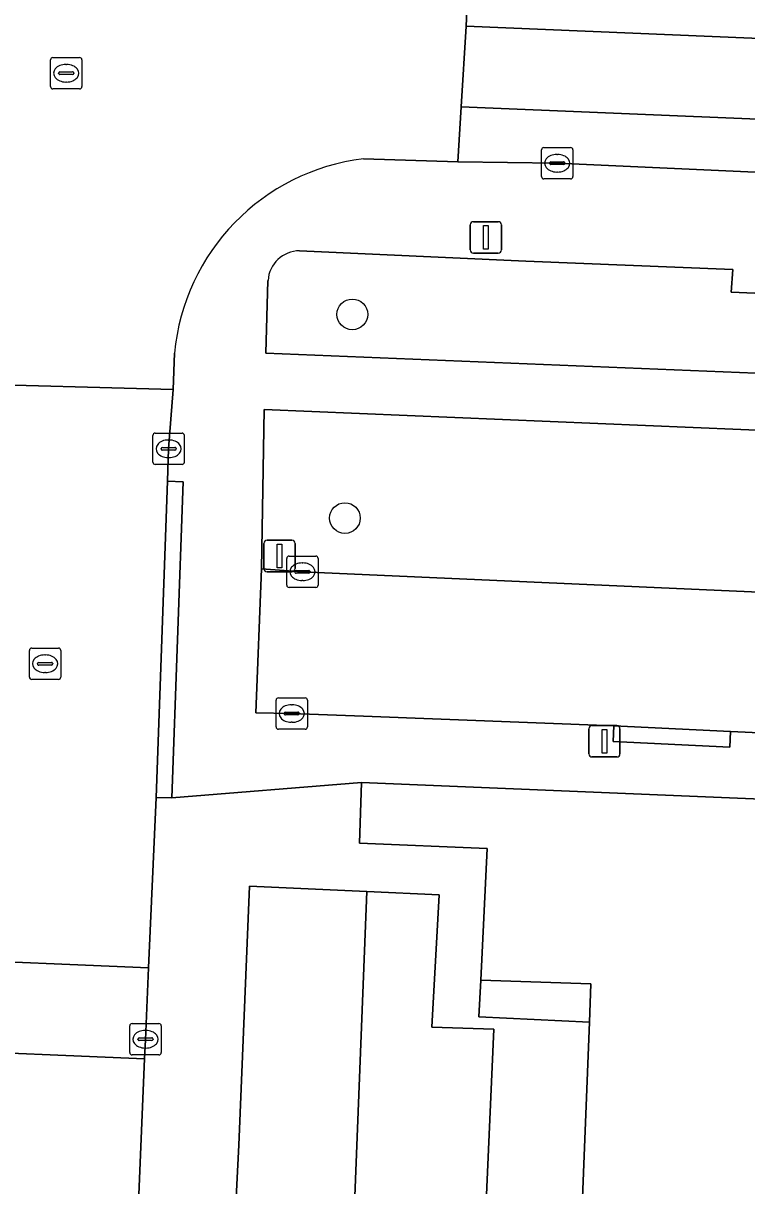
# Model space of a CAD drawing. Extents: x 160077 to 160948, y 386481 to 387498.
# Drawn here: x 160734.61 to 160757.65, y 386845.16 to 386882.21 of the extents above; entities that cross this region are included whole.
import ezdxf

# ---------------------------------------------------------------- set-up
doc = ezdxf.new("R2010")
doc.units = 0
for name, color, linetype in [('IMGEO_Boom', 7, 'Continuous'), ('IMGEO_Erf', 7, 'Continuous'), ('IMGEO_Groenvoorziening', 7, 'Continuous'), ('IMGEO_Kolk', 7, 'Continuous'), ('IMGEO_Lichtmast', 7, 'Continuous'), ('IMGEO_Pand', 7, 'Continuous'), ('IMGEO_Rijbaan_lokaal_gesloten', 7, 'Continuous'), ('IMGEO_Rijbaan_lokaal_open', 7, 'Continuous'), ('IMGEO_Rioolput', 7, 'Continuous'), ('IMGEO_Verkeersbordpaal', 7, 'Continuous'), ('IMGEO_Voetpad_open', 7, 'Continuous')]:
    doc.layers.add(name, color=color, linetype=linetype)

msp = doc.modelspace()

# ---------------------------------------------------------------- linework, layer by layer
at = {"layer": 'IMGEO_Boom'}
for centre in [(160745.088, 386872.929), (160744.852, 386866.438)]:
    msp.add_circle(centre, 0.489, dxfattribs=at)
at = {"layer": 'IMGEO_Erf'}
msp.add_lwpolyline([(160749.118, 386850.546), (160752.638, 386850.372), (160752.686, 386851.593), (160749.175, 386851.713)], close=True, dxfattribs=at)
at = {"layer": 'IMGEO_Groenvoorziening'}
for points in [[(160757.155, 386873.641), (160757.204, 386874.354), (160750.612, 386874.63), (160743.407, 386874.955)], [(160742.402, 386874.007), (160742.333, 386871.698), (160765.736, 386870.733), (160765.868, 386873.997), (160762.954, 386874.131), (160762.897, 386873.397), (160757.155, 386873.641)], [(160769.603, 386868.752), (160742.284, 386869.893), (160742.195, 386864.821), (160743.491, 386864.727), (160757.804, 386864.091), (160759.592, 386864.06)], [(160742.85, 386834.376), (160744.755, 386834.309), (160745.548, 386854.542), (160741.81, 386854.713), (160741.474, 386846.451), (160740.969, 386836.412)]]:
    msp.add_lwpolyline(points, dxfattribs=at)
msp.add_lwpolyline([(160744.755, 386834.309), (160748.737, 386834.169), (160749.317, 386843.921), (160749.596, 386850.147), (160747.622, 386850.215), (160747.848, 386854.436), (160745.548, 386854.542)], close=True, dxfattribs=at)
msp.add_arc((160743.408, 386873.948), 1.007, 90.0361, 176.6204, dxfattribs=at)
at = {"layer": 'IMGEO_Kolk'}
for p, q in [((160735.477, 386880.187), (160735.477, 386881.039)), ((160735.552, 386881.113), (160736.404, 386881.113)), ((160736.478, 386881.039), (160736.478, 386880.187)), ((160735.736, 386880.607), (160735.736, 386880.619)), ((160736.174, 386880.57), (160735.776, 386880.57)), ((160735.779, 386880.656), (160736.177, 386880.656)), ((160735.965, 386880.893), (160735.99, 386880.893)), ((160736.22, 386880.619), (160736.22, 386880.607)), ((160735.988, 386880.333), (160735.963, 386880.333)), ((160736.404, 386880.113), (160735.552, 386880.113)), ((160751.112, 386877.319), (160751.112, 386878.171)), ((160751.187, 386878.245), (160752.039, 386878.245)), ((160751.6, 386878.025), (160751.625, 386878.025)), ((160752.113, 386878.171), (160752.113, 386877.319)), ((160751.371, 386877.739), (160751.371, 386877.751)), ((160751.809, 386877.702), (160751.411, 386877.702)), ((160751.414, 386877.788), (160751.812, 386877.788)), ((160751.855, 386877.751), (160751.855, 386877.739)), ((160752.039, 386877.245), (160751.187, 386877.245)), ((160751.623, 386877.465), (160751.598, 386877.465)), ((160738.812, 386869.146), (160739.664, 386869.146)), ((160738.737, 386868.22), (160738.737, 386869.072)), ((160739.225, 386868.926), (160739.25, 386868.926)), ((160739.738, 386869.072), (160739.738, 386868.22)), ((160738.996, 386868.64), (160738.996, 386868.652)), ((160739.434, 386868.603), (160739.036, 386868.603)), ((160739.039, 386868.689), (160739.437, 386868.689)), ((160739.248, 386868.366), (160739.223, 386868.366)), ((160739.48, 386868.652), (160739.48, 386868.64)), ((160739.664, 386868.146), (160738.812, 386868.146)), ((160742.998, 386864.302), (160742.998, 386865.154)), ((160743.073, 386865.228), (160743.925, 386865.228)), ((160743.486, 386865.008), (160743.511, 386865.008)), ((160743.999, 386865.154), (160743.999, 386864.302)), ((160743.257, 386864.722), (160743.257, 386864.734)), ((160743.695, 386864.685), (160743.297, 386864.685)), ((160743.3, 386864.771), (160743.698, 386864.771)), ((160743.741, 386864.734), (160743.741, 386864.722)), ((160743.509, 386864.448), (160743.484, 386864.448)), ((160743.925, 386864.228), (160743.073, 386864.228)), ((160742.658, 386859.784), (160742.658, 386860.636)), ((160742.733, 386860.71), (160743.585, 386860.71)), ((160743.659, 386860.636), (160743.659, 386859.784)), ((160742.917, 386860.204), (160742.917, 386860.216)), ((160742.96, 386860.253), (160743.358, 386860.253)), ((160743.146, 386860.49), (160743.171, 386860.49)), ((160743.401, 386860.216), (160743.401, 386860.204)), ((160743.355, 386860.167), (160742.957, 386860.167)), ((160743.169, 386859.93), (160743.144, 386859.93)), ((160743.585, 386859.71), (160742.733, 386859.71)), ((160738.001, 386849.405), (160738.001, 386850.257)), ((160738.076, 386850.331), (160738.928, 386850.331)), ((160739.002, 386850.257), (160739.002, 386849.405)), ((160738.26, 386849.825), (160738.26, 386849.837)), ((160738.303, 386849.874), (160738.701, 386849.874)), ((160738.489, 386850.111), (160738.514, 386850.111)), ((160738.744, 386849.837), (160738.744, 386849.825)), ((160738.698, 386849.788), (160738.3, 386849.788)), ((160738.512, 386849.551), (160738.487, 386849.551)), ((160738.928, 386849.331), (160738.076, 386849.331))]:
    msp.add_line(p, q, dxfattribs=at)
for points in [[(160735.477, 386880.187), (160735.477, 386881.039)], [(160735.552, 386881.113), (160736.404, 386881.113)], [(160736.478, 386881.039), (160736.478, 386880.187)], [(160736.404, 386880.113), (160735.552, 386880.113)], [(160751.112, 386877.319), (160751.112, 386878.171)], [(160751.187, 386878.245), (160752.039, 386878.245)], [(160752.113, 386878.171), (160752.113, 386877.319)], [(160752.039, 386877.245), (160751.187, 386877.245)], [(160738.812, 386869.146), (160739.664, 386869.146)], [(160738.737, 386868.22), (160738.737, 386869.072)], [(160739.738, 386869.072), (160739.738, 386868.22)], [(160739.664, 386868.146), (160738.812, 386868.146)], [(160742.998, 386864.302), (160742.998, 386865.154)], [(160743.073, 386865.228), (160743.925, 386865.228)], [(160743.999, 386865.154), (160743.999, 386864.302)], [(160743.925, 386864.228), (160743.073, 386864.228)], [(160742.658, 386859.784), (160742.658, 386860.636)], [(160742.733, 386860.71), (160743.585, 386860.71)], [(160743.659, 386860.636), (160743.659, 386859.784)], [(160743.585, 386859.71), (160742.733, 386859.71)], [(160738.001, 386849.405), (160738.001, 386850.257)], [(160738.076, 386850.331), (160738.928, 386850.331)], [(160739.002, 386850.257), (160739.002, 386849.405)], [(160738.928, 386849.331), (160738.076, 386849.331)]]:
    msp.add_lwpolyline(points, dxfattribs=at)
for centre, radius, start, end in [((160735.554, 386881.037), 0.0765, 91.552, 178.448), ((160735.554, 386881.037), 0.0765, 91.552, 178.448), ((160736.402, 386881.037), 0.0765, 1.552, 88.448), ((160736.402, 386881.037), 0.0765, 1.552, 88.448), ((160735.776, 386880.616), 0.0403, 85.8775, 175.7526), ((160735.773, 386880.606), 0.0366, 178.938, 274.7102), ((160736.177, 386880.613), 0.043, 264.8664, 352.4533), ((160736.181, 386880.618), 0.0386, 1.7309, 96.639), ((160735.554, 386880.189), 0.0765, 181.552, 268.448), ((160735.554, 386880.189), 0.0765, 181.552, 268.448), ((160736.402, 386880.189), 0.0765, 271.552, 358.448), ((160736.402, 386880.189), 0.0765, 271.552, 358.448), ((160751.189, 386878.169), 0.0765, 91.552, 178.448), ((160751.189, 386878.169), 0.0765, 91.552, 178.448), ((160752.037, 386878.169), 0.0765, 1.552, 88.448), ((160752.037, 386878.169), 0.0765, 1.552, 88.448), ((160751.411, 386877.748), 0.0403, 85.8775, 175.7526), ((160751.408, 386877.738), 0.0366, 178.938, 274.7102), ((160751.812, 386877.745), 0.043, 264.8664, 352.4533), ((160751.816, 386877.75), 0.0386, 1.7309, 96.639), ((160751.189, 386877.321), 0.0765, 181.552, 268.448), ((160751.189, 386877.321), 0.0765, 181.552, 268.448), ((160752.037, 386877.321), 0.0765, 271.552, 358.448), ((160752.037, 386877.321), 0.0765, 271.552, 358.448), ((160738.814, 386869.07), 0.0765, 91.552, 178.448), ((160738.814, 386869.07), 0.0765, 91.552, 178.448), ((160739.662, 386869.07), 0.0765, 1.552, 88.448), ((160739.662, 386869.07), 0.0765, 1.552, 88.448), ((160739.036, 386868.649), 0.0403, 85.8775, 175.7526), ((160739.033, 386868.639), 0.0366, 178.938, 274.7102), ((160739.437, 386868.646), 0.043, 264.8664, 352.4533), ((160739.441, 386868.651), 0.0386, 1.7309, 96.639), ((160738.814, 386868.222), 0.0765, 181.552, 268.448), ((160738.814, 386868.222), 0.0765, 181.552, 268.448), ((160739.662, 386868.222), 0.0765, 271.552, 358.448), ((160739.662, 386868.222), 0.0765, 271.552, 358.448), ((160743.075, 386865.152), 0.0765, 91.552, 178.448), ((160743.075, 386865.152), 0.0765, 91.552, 178.448), ((160743.923, 386865.152), 0.0765, 1.552, 88.448), ((160743.923, 386865.152), 0.0765, 1.552, 88.448), ((160743.297, 386864.731), 0.0403, 85.8775, 175.7526), ((160743.294, 386864.721), 0.0366, 178.938, 274.7102), ((160743.698, 386864.728), 0.043, 264.8664, 352.4533), ((160743.702, 386864.733), 0.0386, 1.7309, 96.639), ((160743.075, 386864.304), 0.0765, 181.552, 268.448), ((160743.075, 386864.304), 0.0765, 181.552, 268.448), ((160743.923, 386864.304), 0.0765, 271.552, 358.448), ((160743.923, 386864.304), 0.0765, 271.552, 358.448), ((160742.735, 386860.634), 0.0765, 91.552, 178.448), ((160742.735, 386860.634), 0.0765, 91.552, 178.448), ((160743.583, 386860.634), 0.0765, 1.552, 88.448), ((160743.583, 386860.634), 0.0765, 1.552, 88.448), ((160742.957, 386860.213), 0.0403, 85.8775, 175.7526), ((160742.954, 386860.203), 0.0366, 178.938, 274.7102), ((160743.358, 386860.21), 0.043, 264.8664, 352.4533), ((160743.362, 386860.215), 0.0386, 1.7309, 96.639), ((160742.735, 386859.786), 0.0765, 181.552, 268.448), ((160742.735, 386859.786), 0.0765, 181.552, 268.448), ((160743.583, 386859.786), 0.0765, 271.552, 358.448), ((160743.583, 386859.786), 0.0765, 271.552, 358.448), ((160738.078, 386850.255), 0.0765, 91.552, 178.448), ((160738.078, 386850.255), 0.0765, 91.552, 178.448), ((160738.926, 386850.255), 0.0765, 1.552, 88.448), ((160738.926, 386850.255), 0.0765, 1.552, 88.448), ((160738.3, 386849.834), 0.0403, 85.8775, 175.7526), ((160738.297, 386849.824), 0.0366, 178.938, 274.7102), ((160738.701, 386849.831), 0.043, 264.8664, 352.4533), ((160738.705, 386849.836), 0.0386, 1.7309, 96.639), ((160738.078, 386849.407), 0.0765, 181.552, 268.448), ((160738.078, 386849.407), 0.0765, 181.552, 268.448), ((160738.926, 386849.407), 0.0765, 271.552, 358.448), ((160738.926, 386849.407), 0.0765, 271.552, 358.448)]:
    msp.add_arc(centre, radius, start, end, dxfattribs=at)
for centre, major_axis, ratio, start_param, end_param in [((160735.964, 386880.613), (-0.387, 0.002), 0.722429, 4.712389, 7.853982), ((160735.989, 386880.613), (-0.39, 0.002), 0.717154, 1.570796, 4.712389), ((160751.599, 386877.745), (-0.387, 0.002), 0.722429, 4.712389, 7.853982), ((160751.624, 386877.745), (-0.39, 0.002), 0.717154, 1.570796, 4.712389), ((160739.224, 386868.646), (-0.387, 0.002), 0.722429, 4.712389, 7.853982), ((160739.249, 386868.646), (-0.39, 0.002), 0.717154, 1.570796, 4.712389), ((160743.485, 386864.728), (-0.387, 0.002), 0.722429, 4.712389, 7.853982), ((160743.51, 386864.728), (-0.39, 0.002), 0.717154, 1.570796, 4.712389), ((160743.145, 386860.21), (-0.387, 0.002), 0.722429, 4.712389, 7.853982), ((160743.17, 386860.21), (-0.39, 0.002), 0.717154, 1.570796, 4.712389), ((160738.488, 386849.831), (-0.387, 0.002), 0.722429, 4.712389, 7.853982), ((160738.513, 386849.831), (-0.39, 0.002), 0.717154, 1.570796, 4.712389)]:
    msp.add_ellipse(centre, major_axis=major_axis, ratio=ratio, start_param=start_param, end_param=end_param, dxfattribs=at)
at = {"layer": 'IMGEO_Lichtmast'}
for p, q in [((160748.845, 386874.982), (160748.845, 386875.782)), ((160748.845, 386875.782), (160748.845, 386874.982)), ((160748.945, 386875.882), (160749.735, 386875.882)), ((160749.735, 386875.882), (160748.945, 386875.882)), ((160749.835, 386875.782), (160749.835, 386874.982)), ((160749.835, 386874.982), (160749.835, 386875.782)), ((160749.735, 386874.882), (160748.945, 386874.882)), ((160748.945, 386874.882), (160749.735, 386874.882)), ((160752.719, 386859.825), (160753.509, 386859.825)), ((160753.509, 386859.825), (160752.719, 386859.825)), ((160752.619, 386858.925), (160752.619, 386859.725)), ((160752.619, 386859.725), (160752.619, 386858.925)), ((160753.609, 386859.725), (160753.609, 386858.925)), ((160753.609, 386858.925), (160753.609, 386859.725)), ((160753.509, 386858.825), (160752.719, 386858.825)), ((160752.719, 386858.825), (160753.509, 386858.825))]:
    msp.add_line(p, q, dxfattribs=at)
for points in [[(160749.265, 386875.757), (160749.415, 386875.757), (160749.415, 386875.007), (160749.265, 386875.007), (160749.265, 386875.757)], [(160753.039, 386859.7), (160753.189, 386859.7), (160753.189, 386858.95), (160753.039, 386858.95), (160753.039, 386859.7)]]:
    msp.add_lwpolyline(points, dxfattribs=at)
for centre, start, end in [((160748.945, 386875.782), 90, 180), ((160748.945, 386875.782), 90, 180), ((160749.735, 386875.782), 0, 90), ((160749.735, 386875.782), 360, 90), ((160748.945, 386874.982), 180, 270), ((160748.945, 386874.982), 180, 270), ((160749.735, 386874.982), 270, 0), ((160749.735, 386874.982), 270, 0), ((160752.719, 386859.725), 90, 180), ((160752.719, 386859.725), 90, 180), ((160753.509, 386859.725), 0, 90), ((160753.509, 386859.725), 360, 90), ((160752.719, 386858.925), 180, 270), ((160752.719, 386858.925), 180, 270), ((160753.509, 386858.925), 270, 0), ((160753.509, 386858.925), 270, 0)]:
    msp.add_arc(centre, 0.1, start, end, dxfattribs=at)
at = {"layer": 'IMGEO_Pand'}
msp.add_lwpolyline([(160845.158, 386853.967), (160782.797, 386856.574), (160782.828, 386857.927), (160782.842, 386858.512), (160780.433, 386858.625), (160780.416, 386858.269), (160780.332, 386856.553), (160774.661, 386856.79), (160745.381, 386858.016), (160745.313, 386856.078), (160749.383, 386855.909), (160749.175, 386851.713), (160752.686, 386851.593), (160752.638, 386850.372), (160752.384, 386843.984), (160844.785, 386840.233), (160844.857, 386842.066), (160844.95, 386844.455), (160850.448, 386844.276), (160850.772, 386851.46), (160850.783, 386851.708), (160845.292, 386851.952), (160845.343, 386853.959)], close=True, dxfattribs=at)
at = {"layer": 'IMGEO_Rijbaan_lokaal_gesloten'}
for points in [[(160863.663, 386879.082), (160862.969, 386879.116), (160846.402, 386879.771), (160846.162, 386879.773), (160839.174, 386880.052), (160837.108, 386880.156), (160768.112, 386883.095), (160751.946, 386883.602), (160748.785, 386883.77), (160748.715, 386882.113), (160851.814, 386877.783), (160863.542, 386877.585)], [(160748.555, 386879.546), (160748.445, 386877.793), (160751.613, 386877.745), (160766.797, 386877.056), (160808.053, 386875.383), (160835.02, 386874.21)], [(160833.059, 386876.029), (160748.555, 386879.546)]]:
    msp.add_lwpolyline(points, dxfattribs=at)
at = {"layer": 'IMGEO_Rijbaan_lokaal_open'}
for points in [[(160748.715, 386882.113), (160748.785, 386883.77), (160745.855, 386883.927)], [(160745.439, 386877.885), (160748.445, 386877.793), (160748.555, 386879.546), (160748.715, 386882.113)], [(160748.715, 386882.113), (160748.555, 386879.546), (160833.059, 386876.029)], [(160851.493, 386873.373), (160851.814, 386877.783), (160748.715, 386882.113)], [(160732.294, 386872.837), (160732.357, 386870.725), (160739.379, 386870.538), (160739.424, 386871.695)], [(160759.592, 386864.06), (160757.804, 386864.091), (160743.491, 386864.727), (160742.195, 386864.821), (160742.01, 386860.227), (160743.156, 386860.211), (160745.445, 386860.122), (160753.42, 386859.813), (160757.131, 386859.637), (160759.209, 386859.546)]]:
    msp.add_lwpolyline(points, dxfattribs=at)
for points in [[(160739.197, 386867.61), (160739.238, 386868.646), (160739.379, 386870.538), (160732.357, 386870.725), (160732.338, 386870.367), (160732.012, 386863.07), (160731.567, 386852.404), (160738.601, 386852.103), (160738.844, 386857.537)], [(160738.474, 386849.207), (160738.499, 386849.813), (160738.601, 386852.103), (160731.567, 386852.404), (160731.446, 386849.507)], [(160736.852, 386810.98), (160736.858, 386811.204), (160737.89, 386835.213), (160738.474, 386849.207), (160731.446, 386849.507), (160730.756, 386832.948), (160730.531, 386826.285), (160730.523, 386826.082), (160729.828, 386811.253)]]:
    msp.add_lwpolyline(points, close=True, dxfattribs=at)
msp.add_arc((160746.272, 386871.058), 6.878, 96.9575, 174.6854, dxfattribs=at)
at = {"layer": 'IMGEO_Rioolput'}
for p, q in [((160734.805, 386861.371), (160734.805, 386862.223)), ((160734.88, 386862.297), (160735.732, 386862.297)), ((160735.293, 386862.077), (160735.318, 386862.077)), ((160735.806, 386862.223), (160735.806, 386861.371)), ((160735.064, 386861.791), (160735.064, 386861.803)), ((160735.502, 386861.754), (160735.104, 386861.754)), ((160735.107, 386861.84), (160735.505, 386861.84)), ((160735.548, 386861.803), (160735.548, 386861.791)), ((160735.732, 386861.297), (160734.88, 386861.297)), ((160735.316, 386861.517), (160735.291, 386861.517))]:
    msp.add_line(p, q, dxfattribs=at)
for points in [[(160734.805, 386861.371), (160734.805, 386862.223)], [(160734.88, 386862.297), (160735.732, 386862.297)], [(160735.806, 386862.223), (160735.806, 386861.371)], [(160735.732, 386861.297), (160734.88, 386861.297)]]:
    msp.add_lwpolyline(points, dxfattribs=at)
for centre, radius, start, end in [((160734.882, 386862.221), 0.0765, 91.552, 178.448), ((160734.882, 386862.221), 0.0765, 91.552, 178.448), ((160735.73, 386862.221), 0.0765, 1.552, 88.448), ((160735.73, 386862.221), 0.0765, 1.552, 88.448), ((160735.104, 386861.8), 0.0403, 85.8775, 175.7526), ((160735.101, 386861.79), 0.0366, 178.938, 274.7102), ((160735.505, 386861.797), 0.043, 264.8664, 352.4533), ((160735.509, 386861.802), 0.0386, 1.7309, 96.639), ((160734.882, 386861.373), 0.0765, 181.552, 268.448), ((160734.882, 386861.373), 0.0765, 181.552, 268.448), ((160735.73, 386861.373), 0.0765, 271.552, 358.448), ((160735.73, 386861.373), 0.0765, 271.552, 358.448)]:
    msp.add_arc(centre, radius, start, end, dxfattribs=at)
for centre, major_axis, ratio, start_param, end_param in [((160735.292, 386861.797), (-0.387, 0.002), 0.722429, 4.712389, 7.853982), ((160735.317, 386861.797), (-0.39, 0.002), 0.717154, 1.570796, 4.712389)]:
    msp.add_ellipse(centre, major_axis=major_axis, ratio=ratio, start_param=start_param, end_param=end_param, dxfattribs=at)
at = {"layer": 'IMGEO_Verkeersbordpaal'}
for p, q in [((160742.273, 386864.829), (160742.273, 386865.629)), ((160742.273, 386865.629), (160742.273, 386864.829)), ((160742.373, 386865.729), (160743.163, 386865.729)), ((160743.163, 386865.729), (160742.373, 386865.729)), ((160743.263, 386865.629), (160743.263, 386864.829)), ((160743.263, 386864.829), (160743.263, 386865.629)), ((160743.163, 386864.729), (160742.373, 386864.729)), ((160742.373, 386864.729), (160743.163, 386864.729))]:
    msp.add_line(p, q, dxfattribs=at)
msp.add_lwpolyline([(160742.693, 386865.604), (160742.843, 386865.604), (160742.843, 386864.854), (160742.693, 386864.854), (160742.693, 386865.604)], dxfattribs=at)
for centre, start, end in [((160742.373, 386865.629), 90, 180), ((160742.373, 386865.629), 90, 180), ((160743.163, 386865.629), 0, 90), ((160743.163, 386865.629), 360, 90), ((160742.373, 386864.829), 180, 270), ((160742.373, 386864.829), 180, 270), ((160743.163, 386864.829), 270, 0), ((160743.163, 386864.829), 270, 0)]:
    msp.add_arc(centre, 0.1, start, end, dxfattribs=at)
at = {"layer": 'IMGEO_Voetpad_open'}
for points in [[(160766.797, 386877.056), (160751.613, 386877.745), (160748.445, 386877.793), (160745.439, 386877.885)], [(160743.407, 386874.955), (160750.612, 386874.63), (160757.204, 386874.354), (160757.155, 386873.641), (160762.897, 386873.397), (160762.954, 386874.131), (160765.868, 386873.997), (160765.736, 386870.733)], [(160765.736, 386870.733), (160742.333, 386871.698), (160742.402, 386874.007)], [(160739.424, 386871.695), (160739.379, 386870.538), (160739.238, 386868.646), (160739.197, 386867.61), (160739.696, 386867.593), (160739.343, 386857.52), (160745.381, 386858.016), (160774.661, 386856.79), (160774.688, 386858.469), (160774.13, 386858.518), (160772.812, 386864.272), (160774.756, 386864.703), (160775.085, 386864.813), (160775.61, 386862.347), (160775.817, 386861.371), (160775.905, 386860.959)], [(160759.209, 386859.546), (160757.131, 386859.637), (160757.108, 386859.138), (160753.397, 386859.314), (160753.42, 386859.813), (160745.445, 386860.122), (160743.156, 386860.211), (160742.01, 386860.227), (160742.195, 386864.821), (160742.284, 386869.893), (160769.603, 386868.752)], [(160752.384, 386843.984), (160752.638, 386850.372), (160749.118, 386850.546), (160749.175, 386851.713), (160749.383, 386855.909), (160745.313, 386856.078), (160745.381, 386858.016), (160739.343, 386857.52), (160738.844, 386857.537), (160738.601, 386852.103), (160738.499, 386849.813), (160738.474, 386849.207), (160737.89, 386835.213)], [(160740.969, 386836.412), (160741.474, 386846.451), (160741.81, 386854.713), (160745.548, 386854.542), (160747.848, 386854.436), (160747.622, 386850.215), (160749.596, 386850.147), (160749.317, 386843.921)]]:
    msp.add_lwpolyline(points, dxfattribs=at)
for points in [[(160739.197, 386867.61), (160738.844, 386857.537), (160739.343, 386857.52), (160739.696, 386867.593)], [(160757.131, 386859.637), (160753.42, 386859.813), (160753.397, 386859.314), (160757.108, 386859.138)]]:
    msp.add_lwpolyline(points, close=True, dxfattribs=at)
for centre, radius, start, end in [((160746.272, 386871.058), 6.878, 96.9575, 174.6854), ((160743.408, 386873.948), 1.007, 90.0361, 176.6204)]:
    msp.add_arc(centre, radius, start, end, dxfattribs=at)

doc.saveas('drawing.dxf')
